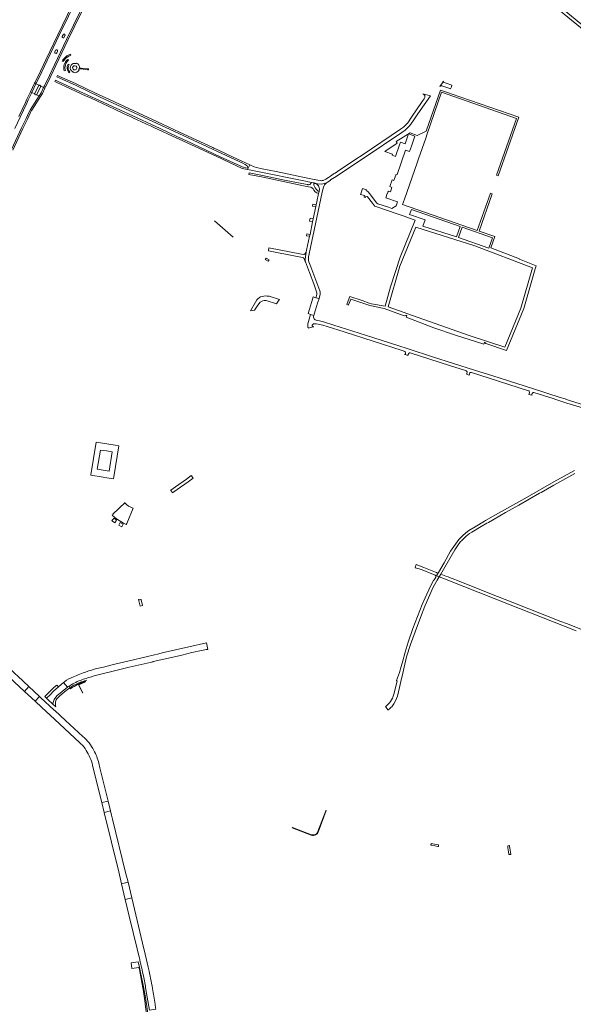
# Model space of a CAD drawing. Extents: x 148869 to 161638, y 453607 to 469810.
# Tile 604 of 656: x 154112 to 154618, y 465449 to 466348. Entities that reach past the tile are written whole.
import ezdxf
from ezdxf.lldxf.tags import DXFTag

# ---------------------------------------------------------------- set-up
doc = ezdxf.new("R2010")
doc.units = 0
for name, color, linetype, lineweight in [('B-OI-RI-PERSLEIDING-G-niet meenemen', 190, 'RI-PERS', 18), ('B-RO-VH-VERHARDING_ASFALT-GV', 251, 'CONTINUOUS', 18), ('B-RO-VH-VERHARDING_GRASBETONSTEEN-GV', 251, 'CONTINUOUS', 18), ('B-RO-VH-VERHARDING_OPEN-GV', 251, 'CONTINUOUS', 18), ('B-RO-VH-VERHARDING_SIERBESTRATING-GV', 251, 'CONTINUOUS', 18), ('B-RO-VH-VERHARDING_STRAATBAKSTEEN-GV', 251, 'CONTINUOUS', 18), ('B-RO-VH-VERHARDING_TEGEL_RUBBER-GV', 251, 'CONTINUOUS', 18)]:
    doc.layers.add(name, color=color, linetype=linetype, lineweight=lineweight)
tags = doc.linetypes.add('RI-PERS', pattern='A,7,-2,["P",Standard,S=1.8,R=0,X=-0.5,Y=-0.9],-2,7,-2,[102,NLCS.SHX,S=1,R=180,X=0,Y=0],-2', length=22).pattern_tags.tags
tags[6] = DXFTag(74, 10)

msp = doc.modelspace()

# ---------------------------------------------------------------- linework, layer by layer
at = {"layer": 'B-OI-RI-PERSLEIDING-G-niet meenemen'}
msp.add_line((154307.16, 466149.66), (154290.27, 466164.56), dxfattribs=at)
at = {"layer": 'B-RO-VH-VERHARDING_ASFALT-GV', "flags": 128}
for points in [[(154648.3, 466324.68), (154604.13, 466361.03), (154575.29, 466384.76), (154572.46, 466387.24), (154572.29, 466387.64), (154572.05, 466388.19), (154571.89, 466389.12), (154571.93, 466389.77), (154572.08, 466390.87), (154570.54, 466389.11), (154569.45, 466387.89), (154566.99, 466384.84), (154568.33, 466385.21), (154569.21, 466385.34), (154569.79, 466385.25), (154570.17, 466385.05), (154570.17, 466385.05), (154570.83, 466384.7), (154580.11, 466376.94), (154590.88, 466368.11), (154602.59, 466358.68), (154612.72, 466350.44), (154640.74, 466327.61)], [(154173.44, 466379.65), (154170.9, 466380.83), (154156.91, 466351.39), (154148.49, 466333.76), (154137.49, 466310.89), (154137.37, 466310.7), (154132.55, 466300.54), (154127.77, 466290.48), (154127.64, 466290.3), (154127.25, 466289.49), (154130.09, 466288.17)], [(154131.45, 466287.54), (154134.3, 466286.22), (154134.99, 466287.68), (154139.55, 466297.19), (154144.11, 466306.7), (154155.26, 466329.88), (154174.27, 466369.57), (154178.08, 466377.5), (154175, 466378.93)], [(154136.21, 466287.09), (154140.77, 466296.6), (154145.32, 466306.11), (154156.47, 466329.3), (154175.48, 466368.99), (154179.3, 466376.93), (154178.08, 466377.5), (154174.27, 466369.57), (154155.26, 466329.88), (154144.11, 466306.7), (154139.55, 466297.19), (154134.99, 466287.68), (154134.3, 466286.22), (154135.53, 466285.66), (154136.05, 466286.76)], [(154151.27, 466332.77), (154151.98, 466334.35)], [(154153.76, 466333.47), (154153.03, 466331.95)], [(154144.47, 466318.67), (154145.11, 466320.08)], [(154146.9, 466319.13), (154146.24, 466317.77)], [(154157, 466311.02), (154156.37, 466311.79)], [(154159.18, 466315.54), (154158.9, 466316.5)], [(154151.23, 466310.3), (154152.11, 466309.82)], [(154157.46, 466306.93), (154156.58, 466307.41)], [(154164.19, 466308.28), (154164.06, 466307.92)], [(154166.72, 466302.09), (154166.36, 466302.23)], [(154166.72, 466303.25), (154168.34, 466303.06), (154174.2, 466302.4), (154175.19, 466302.29), (154175.26, 466303.22)], [(154175.26, 466303.22), (154174.27, 466303.32), (154168.53, 466303.89), (154167.18, 466304.03)], [(154153.15, 466301.24), (154154.11, 466301.52)], [(154157.29, 466299.67), (154158.07, 466300.3)], [(154161.92, 466300.09), (154161.84, 466299.72)], [(154130.09, 466288.17), (154127.25, 466289.49), (154123.46, 466281.49)], [(154126.25, 466280.76), (154126.93, 466282.17), (154128.89, 466286.24), (154129.57, 466287.67)], [(154127.73, 466279.51), (154130.12, 466278.4), (154130.98, 466279.74), (154132.02, 466281.42), (154134.3, 466286.22), (154131.45, 466287.54)], [(154131.41, 466286.83), (154130.7, 466285.37), (154128.73, 466281.3), (154128.05, 466279.9)], [(154104.91, 466229.61), (154114.17, 466249.29), (154118.27, 466257.91), (154120.84, 466263.24), (154122.3, 466266.22), (154130.12, 466278.4), (154127.73, 466279.51)], [(154123.43, 466265.49), (154131.33, 466277.84), (154130.12, 466278.4), (154122.3, 466266.22), (154120.84, 466263.24), (154118.27, 466257.91), (154114.17, 466249.29), (154104.91, 466229.61)], [(154107.92, 466248.63), (154112.74, 466259.01), (154118.85, 466271.91), (154120.3, 466274.84), (154123.46, 466281.49), (154122.23, 466282.06), (154119.08, 466275.42), (154117.64, 466272.52), (154111.52, 466259.59)], [(154126.16, 466280.24), (154123.46, 466281.49), (154120.3, 466274.84), (154118.85, 466271.91), (154112.74, 466259.01), (154107.92, 466248.63)], [(154123.46, 466281.49), (154126.16, 466280.24)], [(154106.13, 466229.03), (154115.39, 466248.72), (154119.49, 466257.32), (154122.06, 466262.65)], [(154634.87, 465994.06), (154616.26, 466000), (154611.45, 466001.54), (154610.27, 466001.92), (154605.79, 466003.36), (154580.48, 466011.42), (154566.2, 466015.97), (154544.41, 466023.03), (154527.62, 466028.29), (154489.38, 466040.41), (154466.99, 466047.65), (154457.63, 466050.67), (154428.16, 466060.07), (154399.3, 466069.34), (154389.67, 466072.37), (154386.25, 466073.19), (154383.04, 466073.72), (154382.24, 466074.11), (154381.37, 466074.91), (154380.88, 466075.72), (154380.65, 466076.58), (154380.68, 466077.52), (154380.84, 466078.2), (154377.86, 466079.12), (154375.95, 466072.55), (154375.43, 466070.6), (154375.38, 466070.04), (154375.34, 466069.6), (154375.38, 466068.36), (154375.54, 466067.48), (154375.63, 466067.26), (154375.94, 466066.56), (154379.01, 466067.37), (154380.93, 466067.71), (154380.52, 466067.77), (154380.02, 466067.95), (154379.68, 466068.2), (154379.32, 466068.64), (154379.27, 466068.98), (154379.39, 466069.4), (154379.99, 466069.99), (154380.7, 466070.32), (154381.87, 466070.52), (154383.16, 466070.47), (154384.95, 466070.17), (154389.26, 466069.2), (154393.06, 466068.14), (154408.71, 466063.2), (154461.48, 466046.23), (154463.93, 466045.36), (154464.14, 466045.2), (154464.3, 466044.95), (154464.48, 466044.37), (154464.48, 466043.06), (154464.38, 466042.7), (154464.15, 466042.57), (154463.83, 466042.5), (154465.28, 466042.04), (154466.98, 466041.5), (154466.84, 466041.66), (154466.75, 466041.87), (154466.92, 466042.58), (154467.51, 466043.51), (154467.86, 466043.88), (154468.09, 466043.95), (154468.75, 466043.91), (154504.75, 466032.42), (154519.26, 466027.88), (154519.91, 466027.61), (154520.24, 466027.35), (154520.62, 466026.93), (154520.82, 466026.52), (154520.84, 466026.22), (154520.66, 466025.14), (154520.52, 466024.77), (154520.17, 466024.51), (154522.82, 466023.66), (154522.88, 466024.16), (154523.14, 466025.05), (154523.47, 466025.74), (154523.74, 466025.95), (154524.16, 466026.08), (154524.77, 466026.1), (154540.94, 466020.97), (154577.03, 466009.32), (154577.32, 466009.17), (154577.49, 466009.03), (154577.63, 466008.79), (154577.8, 466008.15), (154577.73, 466007.34), (154577.65, 466007.12), (154577.51, 466006.72), (154577.31, 466006.49), (154577.08, 466006.37), (154576.8, 466006.34), (154578.7, 466005.76), (154580.11, 466005.33), (154580.03, 466005.41), (154579.91, 466005.68), (154579.98, 466006.23), (154580.22, 466006.84), (154580.75, 466007.44), (154581.18, 466007.72), (154581.83, 466007.76), (154599.31, 466002.2), (154601.97, 466001.32), (154612.71, 465997.78), (154613.92, 465997.48), (154633.04, 465991.53)], [(154618.99, 465936.63), (154600, 465926.23), (154587.9, 465919.41), (154585.75, 465918.19), (154573.41, 465911.1), (154546.79, 465896), (154537.74, 465890.97), (154536.74, 465890.39), (154528.08, 465885.29), (154522.28, 465881.79), (154519.55, 465879.72), (154516.77, 465877.09), (154515.8, 465876.16), (154513.2, 465873.7), (154507.22, 465865.24), (154505.77, 465862.93), (154499.9, 465852.46), (154494.76, 465843.49), (154492.98, 465840.54), (154495.41, 465839.6), (154496.85, 465842.07), (154499.37, 465846.38), (154509.58, 465864.15), (154512.18, 465867.94), (154514.93, 465871.67), (154515.58, 465872.55), (154515.92, 465872.86), (154520.13, 465876.69), (154523.17, 465878.97), (154525.23, 465880.28), (154533.6, 465885.38), (154538.95, 465888.46), (154540.35, 465889.27), (154555.97, 465898.21), (154568.01, 465904.93), (154587.05, 465915.84), (154588.53, 465916.68), (154600, 465923.08), (154619.29, 465933.96)], [(154493.46, 465843.13), (154493.28, 465843.22), (154492.87, 465843.39), (154492.11, 465843.7), (154481.39, 465848.04), (154474.26, 465850.74), (154473.5, 465847.77), (154477.01, 465846.79), (154479.7, 465845.87), (154488.61, 465842.22), (154491.01, 465841.31), (154491.66, 465841.07), (154491.72, 465841.04), (154492.98, 465840.54)], [(154446.89, 465721.63), (154446.82, 465721.58), (154446.37, 465721.22), (154448.48, 465718.28), (154448.6, 465717.99), (154449.91, 465718.97), (154451.51, 465720.53), (154452.05, 465721.05), (154453.41, 465722.81), (154453.96, 465723.53), (154455.58, 465726.36), (154457.26, 465730.73), (154459.05, 465738.52), (154460.24, 465744.06), (154462.06, 465751.69), (154463.36, 465757.08), (154465.65, 465766.55), (154469.3, 465777.88), (154473.41, 465789.5), (154478.28, 465802.4), (154482.39, 465812.93), (154490.01, 465830.15), (154493.62, 465836.54), (154494.57, 465838.16), (154495.41, 465839.6), (154492.98, 465840.54), (154491.72, 465841.04)], [(154492.24, 465839.31), (154491.38, 465837.89), (154490.68, 465836.75), (154490.31, 465836.14), (154487.36, 465830.98), (154482.6, 465820.35), (154479.88, 465814.45), (154471.42, 465792.48), (154466.94, 465779.8), (154464.28, 465770.93), (154462.07, 465763.03), (154460.68, 465757.73), (154459.22, 465752.17), (154456.35, 465744.97), (154456.9, 465744.47), (154453.96, 465732.36)], [(154492.98, 465840.54), (154494.76, 465843.49)], [(154639.79, 465785.73), (154611.42, 465796.95), (154606.36, 465798.95), (154562.61, 465816.23), (154541.67, 465824.45), (154513.67, 465835.62), (154507.32, 465838.08), (154504.91, 465839.02), (154503.43, 465839.54), (154501.55, 465840.27), (154496.85, 465842.07), (154495.41, 465839.6), (154500.32, 465837.77), (154517.94, 465830.8), (154558.65, 465814.73), (154578.57, 465806.81), (154610.23, 465794.38), (154620.36, 465790.4)], [(154102.22, 465748.61), (154106.67, 465744.41), (154107.49, 465743.65), (154116.79, 465735.02), (154120.86, 465739.41), (154110.83, 465748.77), (154108.05, 465751.36), (154103.14, 465756.26), (154102.04, 465757.45), (154099.87, 465759.83), (154097.75, 465762.26), (154095.67, 465764.73), (154094.31, 465766.4), (154092.31, 465768.93), (154088.83, 465773.52), (154087.37, 465775.48), (154085.95, 465777.47), (154084.83, 465779.07), (154083.19, 465781.5), (154081.61, 465783.97), (154080.07, 465786.47), (154078.58, 465788.99)], [(154170.08, 465693.85), (154154.13, 465708.57), (154144.4, 465717.57), (154143.97, 465717.97), (154131.55, 465729.5), (154130.59, 465730.39), (154126.52, 465726), (154132.6, 465720.37), (154144.19, 465709.62), (154167.42, 465688.09), (154168.28, 465687.22)], [(154178.94, 465667.7), (154179.9, 465663.8), (154187.34, 465633.5), (154193.16, 465634.93), (154186.65, 465661.58), (154185.73, 465665.24), (154184.64, 465669.55)], [(154384.91, 465606.56), (154392.16, 465626.19), (154391.91, 465626.28), (154391.86, 465626.14), (154384.71, 465607.01)], [(154378.88, 465604.13), (154361.4, 465610.95), (154361.3, 465610.6), (154378.58, 465603.83)], [(154230.08, 465482.08), (154229.78, 465483.25), (154227.94, 465491.18), (154226.08, 465499.09), (154225.86, 465500), (154214.74, 465546.47), (154208.87, 465545.08), (154212.5, 465529.87), (154219.7, 465500), (154221.23, 465493.61)], [(154224.6, 465478.77), (154225.33, 465475.35)], [(154227.69, 465463.02), (154228.94, 465455.87), (154230.82, 465444.02), (154236.73, 465444.96)]]:
    msp.add_lwpolyline(points, dxfattribs=at)
for points in [[(154168.79, 466379.52), (154160.19, 466361.42), (154157.97, 466356.76), (154157.94, 466356.69), (154157.9, 466356.61), (154155.69, 466351.97), (154147.27, 466334.35), (154136.18, 466311.35), (154131.33, 466301.12), (154126.6, 466291.16), (154126.47, 466290.98), (154126.03, 466290.05), (154127.25, 466289.49), (154127.64, 466290.3), (154127.77, 466290.48), (154132.55, 466300.54), (154137.37, 466310.7), (154137.49, 466310.89), (154148.49, 466333.76), (154156.91, 466351.39), (154170.9, 466380.83), (154169.68, 466381.4)], [(154193.87, 466268.76), (154198.92, 466266.39), (154207.33, 466262.45), (154211.1, 466260.71), (154213.51, 466259.6), (154216.32, 466258.3), (154226.88, 466253.43), (154228.84, 466252.53), (154231.7, 466251.21), (154234.83, 466249.77), (154255.88, 466239.94), (154258.16, 466238.87), (154291.68, 466223.36), (154304.1, 466217.56), (154304.1, 466217.56), (154315.61, 466212.18), (154320.49, 466211.26), (154321.13, 466212.66), (154318.96, 466212.97), (154316.65, 466213.44), (154315.53, 466213.78), (154313.54, 466214.62), (154295.56, 466222.98), (154264.24, 466237.64), (154256.43, 466241.27), (154240.66, 466248.61), (154211.75, 466262.07), (154148.28, 466291.42), (154145.11, 466292.95), (154144.51, 466291.65), (154145.67, 466291.08), (154146.34, 466290.76), (154154.31, 466287.17), (154173.23, 466278.37), (154177.03, 466276.6)], [(154148.76, 466296.32), (154146.99, 466297.13), (154146.42, 466295.91), (154149.11, 466294.57), (154163.92, 466287.84), (154185.41, 466277.67), (154257.64, 466244.14), (154296.96, 466225.8), (154316.02, 466216.99), (154318.26, 466215.91), (154319.12, 466215.35), (154320, 466214.61), (154320.5, 466213.84), (154321.13, 466212.66), (154322.47, 466215.56), (154322.44, 466215.58), (154302.84, 466224.78), (154292.19, 466229.74), (154289.7, 466230.89), (154288.62, 466231.4), (154258.23, 466245.53), (154242.7, 466252.75), (154194.57, 466275.06), (154181.78, 466281.05), (154163.49, 466289.65)], [(154122.23, 466282.06), (154123.46, 466281.49), (154127.25, 466289.49), (154126.03, 466290.05)], [(154131.33, 466277.84), (154133.2, 466280.77), (154135.53, 466285.66), (154134.3, 466286.22), (154132.02, 466281.42), (154130.98, 466279.74), (154130.12, 466278.4)], [(154399.55, 466207.55), (154398.71, 466207), (154396.02, 466205.23), (154394.37, 466204.14), (154391.78, 466202.39), (154390.78, 466201.8), (154389.5, 466201.32), (154388.58, 466201.15), (154387.62, 466201.1), (154386.74, 466201.2), (154384.47, 466201.6), (154381.52, 466202.28), (154381.31, 466202.2), (154376.62, 466203.18), (154346.64, 466209.43), (154333.76, 466212.02), (154328.62, 466213.16), (154326.48, 466213.79), (154322.47, 466215.56), (154321.13, 466212.66), (154320.49, 466211.26), (154325.19, 466210.37), (154326.36, 466210.18), (154374.88, 466200.24), (154375.86, 466200.04), (154378.67, 466199.47), (154380.81, 466199.03), (154384.18, 466198.29), (154387.58, 466198.05), (154390.59, 466198.43), (154392.36, 466199.04), (154393.28, 466199.67), (154394.97, 466200.76), (154396.19, 466201.68), (154396.24, 466201.84), (154399.86, 466204.16), (154426.75, 466222.08), (154461.19, 466245.03), (154464.23, 466247.25), (154466.82, 466249.59), (154468.53, 466251.54), (154471.66, 466255.81), (154475.95, 466262.06), (154487.51, 466278.61), (154480.4, 466280.33), (154481.05, 466280.13), (154481.7, 466279.56), (154482.14, 466278.84), (154482.28, 466278), (154482.18, 466277.01), (154481.73, 466275.94), (154481.55, 466275.68), (154479.87, 466273.32), (154470.11, 466258.98), (154470.11, 466258.97), (154466.64, 466253.89), (154465.03, 466252.06), (154462.87, 466250.07), (154460.16, 466247.99), (154425.1, 466224.54), (154419.37, 466220.71), (154402.52, 466209.52), (154400.3, 466208.05)], [(154383.14, 466179.2), (154382.77, 466177.57), (154380.37, 466166.39), (154379.79, 466163.58), (154377.48, 466152.09), (154377.12, 466150.4), (154374.38, 466137.6), (154373.93, 466135.8), (154373.23, 466131.58), (154373.09, 466129.48), (154373.17, 466127.38), (154373.27, 466127.13), (154377.02, 466117.29), (154380.86, 466106.86), (154382.85, 466101.46), (154383.38, 466099.78), (154383.58, 466098.76), (154383.63, 466097.83), (154383.55, 466097.12), (154382.74, 466094.34), (154385.71, 466093.46), (154386.68, 466097.56), (154386.77, 466098.65), (154386.65, 466099.59), (154386.39, 466100.53), (154378.19, 466122.36), (154376.34, 466127.15), (154376.17, 466127.94), (154375.97, 466128.91), (154375.92, 466130.31), (154376.07, 466131.58), (154376.76, 466134.33), (154383.74, 466167.46), (154388.53, 466190.51), (154388.61, 466190.65), (154389.65, 466195.32), (154390.76, 466197.39), (154391.66, 466198.35), (154392.36, 466199.04), (154390.59, 466198.43), (154387.58, 466198.05), (154384.18, 466198.29), (154380.81, 466199.03), (154381.8, 466198.51), (154382.92, 466198.15), (154383.7, 466197.78), (154384.48, 466197.1), (154385.14, 466196.3), (154385.6, 466195.47), (154385.86, 466194.63), (154386.02, 466193.83), (154385.97, 466192.92), (154385.7, 466191.28), (154385.25, 466189.27), (154384.58, 466186.28), (154384.36, 466185.29), (154383.6, 466181.81)], [(154373.93, 466135.8), (154373.35, 466134.81), (154372.68, 466134.17), (154372.19, 466133.94), (154371.68, 466133.88), (154369.76, 466134.05), (154339.9, 466139.78), (154339.52, 466137.05), (154365.61, 466131.98), (154370.81, 466130.97), (154371.41, 466130.78), (154371.91, 466130.42), (154372.23, 466129.85), (154373.17, 466127.38), (154373.09, 466129.48), (154373.23, 466131.58)], [(154346.73, 466088.85), (154348.5, 466091.13), (154349.66, 466092.62), (154340.02, 466095.62), (154338.41, 466095.86), (154336.79, 466095.92), (154335.15, 466095.78), (154332.36, 466095.09), (154331.31, 466094.39), (154329.96, 466093.38), (154329.04, 466092.46), (154327.6, 466090.35), (154323.11, 466082.35), (154326.9, 466082.82), (154329.84, 466087.49), (154332.02, 466090.16), (154333.1, 466090.9), (154334.24, 466091.42), (154335.58, 466091.76), (154337.48, 466091.78)], [(154198.38, 465930.92), (154202.85, 465959.21), (154199.68, 465959.7), (154182.24, 465962.41), (154177.46, 465932.64), (154177.41, 465932.27), (154188.56, 465930.47), (154191.97, 465929.87), (154198.06, 465928.93)], [(154186.11, 465955.3), (154191.57, 465954.44), (154196.91, 465953.59), (154194.2, 465936.1), (154183.26, 465937.89)], [(154204.69, 465889.93), (154207.3, 465888.48), (154209.76, 465887.31), (154210.14, 465888.26), (154210.25, 465888.22), (154216.09, 465902.35), (154215.81, 465902.16), (154213.84, 465903.05), (154211.9, 465904.18), (154209.92, 465905.64), (154208.47, 465906.96), (154208.68, 465907.33), (154197.56, 465896.62), (154197.65, 465896.53), (154196.94, 465895.84), (154199.19, 465893.8), (154201.57, 465891.98), (154203.2, 465890.83)], [(154196.66, 465890.88), (154197.08, 465890.49), (154199.26, 465888.92), (154200.95, 465891.18), (154198.59, 465893.02)], [(154205.73, 465885.18), (154206.81, 465887.59), (154204.2, 465889.06), (154202.8, 465886.71), (154204.96, 465885.51)], [(154130.59, 465730.39), (154120.86, 465739.41), (154116.79, 465735.02), (154126.52, 465726)], [(154172.46, 465744.05), (154165.99, 465741.35), (154169.81, 465733.78), (154170.16, 465733.82), (154166.56, 465741.11), (154172.65, 465743.62)], [(154187.34, 465633.5), (154189.57, 465624.45), (154195.37, 465625.87), (154193.16, 465634.93)], [(154205.45, 465559.43), (154211.31, 465560.82), (154209.14, 465569.87), (154197.19, 465618.43), (154196.27, 465622.21), (154195.37, 465625.87), (154189.57, 465624.45), (154202.82, 465570.48)], [(154205.45, 465559.43), (154208.87, 465545.08), (154214.74, 465546.47), (154211.31, 465560.82)]]:
    msp.add_lwpolyline(points, close=True, dxfattribs=at)
at = {"layer": 'B-RO-VH-VERHARDING_ASFALT-GV'}
for points in [[(154153.03, 466331.95, -1.055732), (154151.27, 466332.77)], [(154151.98, 466334.35, -1.051953), (154153.76, 466333.47)], [(154145.11, 466320.08, -0.993576), (154146.9, 466319.13)], [(154146.24, 466317.77, -0.998425), (154144.47, 466318.67)], [(154158.9, 466316.5, 0.197095), (154151.23, 466310.3)], [(154152.11, 466309.82, -0.031356), (154152.89, 466311.07)], [(154156.37, 466311.79, 0.300791), (154153.15, 466301.24)], [(154152.89, 466311.07, -0.164967), (154159.18, 466315.54)], [(154154.11, 466301.52, -0.30053), (154157, 466311.02)], [(154156.58, 466307.41, 0.30259), (154157.29, 466299.67)], [(154157.08, 466302.07, -0.212428), (154157.46, 466306.93)], [(154158.07, 466300.3, -0.085572), (154157.08, 466302.07)], [(154162.71, 466308.15, 0.753147), (154160.59, 466300.61)], [(154160.88, 466303.36, -1.086892), (154164.46, 466304.59)], [(154164.46, 466304.59, -0.966747), (154160.88, 466303.36)], [(154161.84, 466299.72, 0.339876), (154166.72, 466302.09)], [(154164.06, 466307.92, 0.084414), (154162.71, 466308.15)], [(154167.18, 466304.03, 0.322741), (154164.19, 466308.28)], [(154166.36, 466302.23, 0.0671), (154166.72, 466303.25)], [(154160.59, 466300.61, 0.087591), (154161.92, 466300.09)], [(154129.57, 466287.67, -0.186005), (154130.09, 466288.17)], [(154130.09, 466288.17, -0.442567), (154131.45, 466287.54)], [(154131.45, 466287.54, -0.182305), (154131.41, 466286.83)], [(154136.05, 466286.76, -0.01082), (154136.21, 466287.09)], [(154126.16, 466280.24, -0.133403), (154126.25, 466280.76)], [(154127.73, 466279.51, -0.574898), (154126.16, 466280.24)], [(154128.05, 466279.9, -0.131328), (154127.73, 466279.51)], [(154122.06, 466262.65, -0.03446), (154123.43, 466265.49)], [(154491.72, 465841.04, -0.454897), (154492.24, 465839.31)], [(154494.76, 465843.49, -0.388007), (154493.46, 465843.13)], [(154453.96, 465732.36, -0.092033), (154450.9, 465725.79)], [(154450.9, 465725.79, -0.073405), (154446.89, 465721.63)], [(154180.13, 465681.18, 0.101041), (154170.08, 465693.85)], [(154168.28, 465687.22, -0.072132), (154173.26, 465681.18)], [(154173.26, 465681.18, -0.073335), (154178.94, 465667.7)], [(154184.64, 465669.55, 0.059726), (154180.13, 465681.18)], [(154378.58, 465603.83, 0.19964), (154382.57, 465604.15)], [(154382.12, 465604.39, -0.168472), (154378.88, 465604.13)], [(154384.71, 465607.01, -0.190687), (154382.12, 465604.39)], [(154382.57, 465604.15, 0.165371), (154384.91, 465606.56)], [(154221.23, 465493.61, -0.005657), (154224.6, 465478.77)], [(154225.33, 465475.35, -0.009156), (154227.69, 465463.02)], [(154233.69, 465463.92, 0.00788), (154230.08, 465482.08)], [(154235.99, 465449.62, 0.004326), (154233.69, 465463.92)], [(154236.73, 465444.96, 0.001498), (154235.99, 465449.62)]]:
    msp.add_lwpolyline(points, format="xyb", dxfattribs=at)
at = {"layer": 'B-RO-VH-VERHARDING_GRASBETONSTEEN-GV', "flags": 128}
msp.add_lwpolyline([(154499.22, 466291.79), (154498.24, 466290.44), (154496.08, 466287.08), (154496.5, 466287.35), (154497.08, 466287.56), (154497.78, 466287.66), (154504.98, 466285.15), (154505.83, 466284.86), (154506.53, 466286.9), (154507.01, 466288.26), (154501.71, 466290.1), (154499.31, 466290.94)], dxfattribs=at)
at = {"layer": 'B-RO-VH-VERHARDING_GRASBETONSTEEN-GV'}
msp.add_lwpolyline([(154499.31, 466290.94, -0.300317), (154499.22, 466291.79)], format="xyb", dxfattribs=at)
at = {"layer": 'B-RO-VH-VERHARDING_OPEN-GV', "flags": 128}
for points in [[(154452.43, 466224.37), (154455.36, 466223.31), (154459.05, 466233.7), (154459.95, 466236.21), (154464.34, 466234.61), (154467.48, 466243.72), (154473.16, 466241.75), (154470.08, 466232.62), (154468.33, 466227.59), (154464.55, 466228.91), (154456.9, 466206.87), (154456.21, 466207.09), (154454.07, 466201.4), (154452.5, 466201.88), (154450.39, 466195.7), (154452.27, 466194.95), (154450.81, 466190.9), (154449, 466191.58), (154448.63, 466190.64), (154448.1, 466189.28), (154447.93, 466189.34), (154446.54, 466185.35), (154457.18, 466181.7), (154455.97, 466178.15), (154452.23, 466175.7), (154448.97, 466176.82), (154439.49, 466180.06), (154438.52, 466180.46), (154431.65, 466189.27), (154430.44, 466190.92), (154429.86, 466191.48), (154428.77, 466191.81), (154429.05, 466192.73), (154425.47, 466193.83), (154424.16, 466190.1), (154423.64, 466188.62), (154427.23, 466187.46), (154426.78, 466186.07), (154427.96, 466185.69), (154428.35, 466187.04), (154429.62, 466186.67), (154429.94, 466186.5), (154434.48, 466180.71), (154436.21, 466178.26), (154436.39, 466177.92), (154437.38, 466177.41), (154457.06, 466170.74), (154463.33, 466168.58), (154467.24, 466167.22), (154473.3, 466165.12), (154459.7, 466131.45), (154451.04, 466104.23), (154445.92, 466086.6), (154433.45, 466088.83), (154431.44, 466089.41), (154425.18, 466091.66), (154413.79, 466095.41), (154411.48, 466088.93), (154411.14, 466088.2), (154412.61, 466087.54), (154412.64, 466087.7), (154414.62, 466093.12), (154432.03, 466087.09), (154445.02, 466084.47), (154463.41, 466077.78), (154465.82, 466078.24), (154465.11, 466076.43), (154490.42, 466066.91), (154510.31, 466060.06), (154536.14, 466051.96), (154536.73, 466053.79), (154537.85, 466052.37), (154556.81, 466046.23), (154572.52, 466084.59), (154582.89, 466120.59), (154583.96, 466123.52), (154568.59, 466129.5), (154568.51, 466129.53), (154568.7, 466129.89), (154542.52, 466139.73), (154546.08, 466150.09), (154531.77, 466155.08), (154543.63, 466189.1), (154542.06, 466189.67), (154530.17, 466155.64), (154461.93, 466179.44), (154463.64, 466184.34), (154475.14, 466217.28), (154476.49, 466221.16), (154483.08, 466240.05), (154484.43, 466243.88), (154497.57, 466281.74), (154565.84, 466257.89), (154547.79, 466206.05), (154549.33, 466205.54), (154568.11, 466258.97), (154506.3, 466280.51), (154504.83, 466281.01), (154496.54, 466283.84), (154483.46, 466246.41), (154475.32, 466242.37), (154469.01, 466244.88), (154456.18, 466236.93), (154457.02, 466235.47), (154445.6, 466227.81), (154452.73, 466225.22)], [(154511.26, 466149.97), (154480.44, 466159.56), (154482.41, 466165.36), (154468.32, 466170.18), (154469.94, 466174.84), (154514.53, 466159.29)], [(154522.74, 466059.92), (154480.45, 466074.57), (154448.92, 466086.1), (154459.39, 466123.14), (154474.08, 466158.72), (154527.79, 466141.71), (154580.4, 466121.65), (154569.83, 466084.64), (154555.17, 466049.11)], [(154516.3, 466158.66), (154543.94, 466148.97), (154540.6, 466139.45), (154512.96, 466149.14)], [(154377.86, 466079.12), (154380.84, 466078.2), (154382.11, 466082.2), (154382.42, 466083.15), (154384.36, 466089.23), (154385.71, 466093.46), (154382.74, 466094.34), (154380.45, 466095.02), (154379.14, 466090.83), (154378.86, 466089.96), (154376.96, 466083.9), (154375.67, 466079.79)], [(154270.82, 465929.53), (154270.57, 465929.89), (154269.29, 465931.71), (154269.11, 465931.98), (154264.7, 465928.85), (154254.65, 465921.72), (154250.3, 465918.63), (154250.5, 465918.34), (154251.83, 465916.47), (154252, 465916.24), (154254.08, 465917.71), (154256.32, 465919.29), (154266.28, 465926.33)], [(154494.08, 465593.56), (154494.66, 465593.45), (154494.87, 465594.9), (154494.78, 465594.92), (154494.33, 465595), (154489.46, 465595.96), (154487.9, 465596.27), (154487.69, 465594.81), (154488.74, 465594.61)], [(154559.66, 465593.42), (154559.52, 465594.33), (154558.15, 465594.03), (154557.88, 465593.97), (154557.94, 465593.59), (154558.15, 465592.17), (154558.66, 465588.74), (154559.01, 465586.41), (154559.06, 465586.08), (154559.06, 465586.05), (154560.72, 465586.2), (154560.72, 465586.23), (154560.4, 465588.39), (154559.89, 465591.85)]]:
    msp.add_lwpolyline(points, close=True, dxfattribs=at)
at = {"layer": 'B-RO-VH-VERHARDING_SIERBESTRATING-GV', "flags": 128}
for points in [[(154374.81, 466197.61), (154354.2, 466201.71), (154334.21, 466205.91), (154322.02, 466208.38), (154321.86, 466208.07), (154321.58, 466207.13), (154321.51, 466206.77), (154333.07, 466204.47), (154371.35, 466196.52), (154372.98, 466196.2), (154375.25, 466195.74), (154376.14, 466195.56), (154378.16, 466195.16), (154379.22, 466194.7), (154379.72, 466194.28), (154380.18, 466193.68), (154380.88, 466192.53), (154382.3, 466191.02), (154383.6, 466190.07), (154385.25, 466189.27), (154385.7, 466191.28), (154384.91, 466191.68), (154383.87, 466192.5), (154383.03, 466193.28), (154382.06, 466194.47), (154381.47, 466195.76), (154381.01, 466196.98), (154380.81, 466199.03), (154378.67, 466199.47), (154377.98, 466198.12), (154377.57, 466197.73), (154377.01, 466197.51), (154376.19, 466197.41), (154375.83, 466197.45), (154375.46, 466197.49)], [(154379.9, 466179.71), (154379.58, 466178), (154382.77, 466177.57), (154383.14, 466179.2)], [(154376.89, 466164.05), (154379.79, 466163.58), (154380.37, 466166.39), (154377.44, 466166.89)], [(154377.48, 466152.09), (154374.66, 466152.6), (154374.31, 466150.91), (154377.12, 466150.4)]]:
    msp.add_lwpolyline(points, close=True, dxfattribs=at)
at = {"layer": 'B-RO-VH-VERHARDING_STRAATBAKSTEEN-GV', "flags": 128}
for points in [[(154221.1, 465818.93), (154220.91, 465818.88), (154222.34, 465812.83), (154224.41, 465813.38)], [(154222.7, 465818.8), (154221.7, 465818.57)], [(154224.41, 465813.38), (154224.54, 465813.4), (154223.32, 465818.45)], [(154284.25, 465773.35), (154283.04, 465779.34), (154282.81, 465779.28), (154266.77, 465775.78), (154254.56, 465772.88), (154242.51, 465770.13), (154239.52, 465769.4), (154229.22, 465766.89), (154211.13, 465762.6), (154199.38, 465759.81), (154195.56, 465758.88), (154188.88, 465757.23), (154182.99, 465755.83)], [(154185.15, 465750.45), (154198.86, 465753.69), (154211.19, 465756.76), (154212.4, 465757.04), (154217.95, 465758.27), (154231.62, 465761.49), (154234.11, 465762.14), (154234.4, 465762.27), (154253.71, 465766.68), (154260.32, 465768.23), (154269.53, 465770.47), (154278.41, 465772.49)], [(154173.88, 465745.23), (154171.57, 465744.64), (154169.96, 465744.12), (154168.89, 465743.74), (154167.83, 465743.34), (154166.79, 465742.91), (154165.75, 465742.46), (154164.72, 465741.99), (154163.46, 465741.37), (154161.96, 465740.57), (154160.49, 465739.73), (154159.05, 465738.83), (154158.34, 465738.37), (154158.81, 465737.38), (154160.43, 465738.52)], [(154170.73, 465746.11), (154174.79, 465747.33), (154175.6, 465747.64)], [(154156.02, 465738.79), (154146.42, 465731.07), (154144.06, 465727.67), (154143.11, 465724.91), (154142.73, 465723.35), (154145.29, 465720.96)], [(154146.92, 465728.94), (154149.11, 465730.99), (154154.89, 465735.79), (154158.06, 465738.19), (154158.34, 465738.37)], [(154153.33, 465743.78), (154152.49, 465743.09), (154156.02, 465738.79)], [(154158.34, 465738.37), (154157.62, 465739.91)], [(154145.02, 465723.51), (154145.07, 465725.52)]]:
    msp.add_lwpolyline(points, dxfattribs=at)
at = {"layer": 'B-RO-VH-VERHARDING_STRAATBAKSTEEN-GV'}
for points in [[(154221.7, 465818.57, -0.405314), (154221.1, 465818.93)], [(154223.32, 465818.45, 0.42453), (154222.7, 465818.8)], [(154278.41, 465772.49, -0.017103), (154284.25, 465773.35)], [(154182.99, 465755.83, 0.03228), (154173.22, 465752.88)], [(154161.65, 465748.43, 0.056847), (154153.33, 465743.78)], [(154159.48, 465741.02, -0.062572), (154170.73, 465746.11)], [(154160.43, 465738.52, -0.046266), (154173.88, 465745.23)], [(154173.22, 465752.88, 0.014141), (154161.65, 465748.43)], [(154175.6, 465747.64, -0.028927), (154185.15, 465750.45)], [(154156.02, 465738.79, -0.020954), (154157.62, 465739.91)], [(154157.62, 465739.91, 0.020954), (154156.02, 465738.79)], [(154157.62, 465739.91, -0.01494), (154159.48, 465741.02)], [(154145.07, 465725.52, -0.180332), (154146.92, 465728.94)], [(154145.29, 465720.96, -0.078932), (154145.02, 465723.51)]]:
    msp.add_lwpolyline(points, format="xyb", dxfattribs=at)
at = {"layer": 'B-RO-VH-VERHARDING_STRAATBAKSTEEN-GV', "flags": 128}
for points in [[(154135.24, 465730.27), (154136.95, 465728.73), (154140.19, 465732.02), (154143.19, 465735.09), (154147.74, 465739.14), (154146.61, 465740.25), (154146.21, 465740.68), (154143.73, 465738.45), (154141.29, 465736.17), (154139.69, 465734.63)], [(154136.95, 465728.73), (154137.98, 465727.76), (154142.73, 465723.35), (154143.11, 465724.91), (154144.06, 465727.67), (154146.42, 465731.07), (154156.02, 465738.79), (154152.49, 465743.09), (154147.74, 465739.14), (154143.19, 465735.09), (154140.19, 465732.02)], [(154214.05, 465487.21), (154214.85, 465482.09), (154221.31, 465483.06), (154221.75, 465483.16), (154220.58, 465488.2)], [(154227.92, 465434.69), (154229.17, 465434.86), (154232.82, 465410.18), (154233.28, 465410.22), (154232.44, 465418.77), (154231.84, 465424.39), (154231.51, 465427.2), (154230.88, 465431.8), (154230.03, 465437.73), (154229.19, 465443.29), (154227.25, 465455.58), (154225.52, 465465.5), (154224.67, 465469.97), (154222.81, 465478.39), (154221.75, 465483.16), (154221.31, 465483.06), (154221.68, 465481.12), (154225.35, 465461.21), (154226.98, 465450.63), (154227.07, 465449.68), (154227.69, 465444.99), (154228.87, 465436.87), (154227.62, 465436.67)]]:
    msp.add_lwpolyline(points, close=True, dxfattribs=at)
at = {"layer": 'B-RO-VH-VERHARDING_TEGEL_RUBBER-GV', "flags": 128}
msp.add_lwpolyline([(154339.28, 466127.68), (154340.05, 466129.01), (154337.43, 466130.52), (154336.66, 466129.19)], close=True, dxfattribs=at)

doc.saveas('drawing.dxf')
